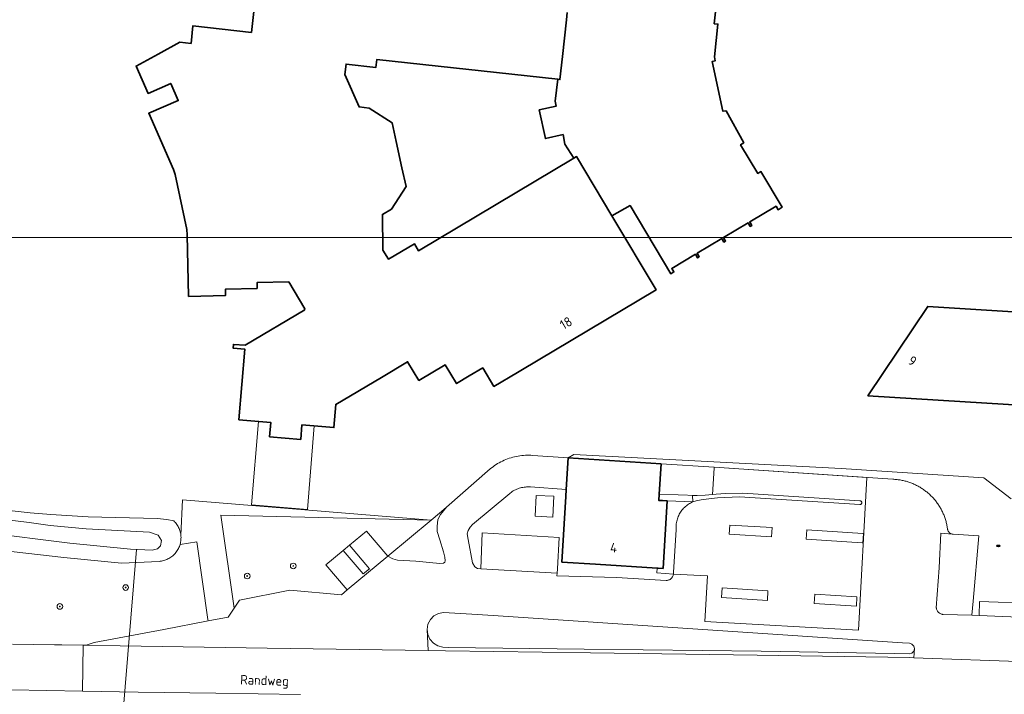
# Model space of a CAD drawing. Header units: metres. Extents: x 152610 to 160096, y 456114 to 462495.
# Tile 638 of 656: x 157025 to 157165, y 461643 to 461739. Entities that reach past the tile are written whole.
import ezdxf
from ezdxf.enums import TextEntityAlignment as Align

# ---------------------------------------------------------------- set-up
doc = ezdxf.new("R2010")
doc.units = ezdxf.units.M
doc.header["$LTSCALE"] = 0.5
doc.layers.get('0').update_dxf_attribs({"linetype": 'CONTINUOUS'})
for name, color, linetype, lineweight in [('B-PV-GR-BOOM-S', 251, 'CONTINUOUS', 25), ('B-PV-GR-GROENVOORZIENING-G', 252, 'CONTINUOUS', 18), ('B-PV-IE-MEUBILAIR-S', 251, 'CONTINUOUS', 25), ('B-PV-KW-KUNSTWERK_DUIKER-G', 251, 'CONTINUOUS', 18), ('B-PV-OG-BEBOUWING-GV', 6, 'CONTINUOUS', 35), ('B-PV-OG-BEBOUWING-T18', 1, 'CONTINUOUS', 18), ('B-PV-OG-BEBOUWING_LUIFEL-GV', 251, 'CONTINUOUS', 18), ('B-PV-OG-BEBOUWING_OVERBOUWING-GV', 251, 'CONTINUOUS', 18), ('B-PV-OG-BEBOUWING_SCHUUR-GV', 251, 'CONTINUOUS', 18), ('B-PV-OG-TERREIN_BEGROEID-GV', 251, 'CONTINUOUS', 18), ('B-PV-OG-TERREIN_OEVER-GV', 251, 'CONTINUOUS', 18), ('B-PV-OG-TOPOGRAFIE-T18', 1, 'CONTINUOUS', 18), ('B-PV-OG-WATER_MEER-GV', 251, 'CONTINUOUS', 18), ('B-PV-VH-GESLOTENVERHARDING_ASFALT-GV', 251, 'CONTINUOUS', 18), ('B-PV-VH-HALFVERHARDING_PUIN-GV', 251, 'CONTINUOUS', 18), ('B-PV-VH-OPENVERHARDING_BETONSTRAATSTEEN-GV', 251, 'CONTINUOUS', 18), ('B-PV-VH-OPENVERHARDING_TEGEL-GV', 251, 'CONTINUOUS', 18)]:
    doc.layers.add(name, color=color, linetype=linetype, lineweight=lineweight)
doc.styles.add('NLCS-ISO', font='NLCS-ISO.ttf')
doc.styles.add('NLCS-ISO-M750-T18', font='NLCS-ISO.ttf', dxfattribs={"height": 1.35})

# ---------------------------------------------------------------- blocks, each defined once
blk = doc.blocks.new('SIE-MEUBILAIR_PUT_RIOOLPUT-SO')
blk.add_ellipse((0, 0), major_axis=(1.25, 0), ratio=0.54)
at = {"style": 'NLCS-ISO'}
blk.add_text('ri', height=0.75, dxfattribs=at).set_placement((-0.04, 0.07), align=Align.MIDDLE_CENTER)
blk = doc.blocks.new('SGR-BOOM_GBKN-SO')
at = {"linetype": 'ByBlock', "lineweight": 18}
h = blk.add_hatch(color=0, dxfattribs=at)
h.dxf.hatch_style = 1
edge = h.paths.add_edge_path()
edge.add_arc((0, 0), 0.25, 0, 360)
at = {"color": 0, "linetype": 'ByBlock', "lineweight": 18}
for radius in [2, 0.25]:
    blk.add_circle((0, 0), radius, dxfattribs=at)
at = {"color": 0, "linetype": 'ByBlock', "lineweight": 18, "style": 'NLCS-ISO'}
blk.add_attdef('SOORT', (2.5, 0), '', height=1.5, dxfattribs=at)

msp = doc.modelspace()

# ---------------------------------------------------------------- linework, layer by layer
at = {"layer": 'B-PV-GR-GROENVOORZIENING-G'}
msp.add_lwpolyline([(156654.254, 461199.56), (157279.902, 461199.56), (157279.902, 461707.86), (156654.254, 461707.86)], close=True, dxfattribs=at)
msp.add_lwpolyline([(156654.254, 461199.56), (157279.902, 461199.56), (157279.902, 461707.86), (156654.254, 461707.86)], close=True, dxfattribs=at)
at = {"layer": 'B-PV-KW-KUNSTWERK_DUIKER-G', "flags": 128}
msp.add_lwpolyline([(157041.758, 461663.643), (157038.132, 461619.545)], dxfattribs=at)
at = {"layer": 'B-PV-OG-BEBOUWING-GV', "flags": 128}
for points in [[(157058.898, 461744.636), (157058.053, 461736.93), (157049.733, 461737.842), (157049.49, 461735.38), (157047.894, 461735.525), (157044.836, 461733.843), (157041.704, 461732.146), (157043.398, 461728.291), (157046.619, 461729.707), (157047.672, 461727.266), (157043.493, 461725.463), (157046.979, 461717.472), (157047.229, 461716.787), (157048.89, 461708.973), (157048.956, 461708.242), (157049.135, 461699.492), (157054.374, 461699.636), (157054.348, 461700.521), (157058.849, 461700.632), (157058.844, 461701.469), (157063.343, 461701.548), (157065.633, 461697.736), (157065.582, 461697.665), (157065.611, 461697.616), (157057.148, 461692.592), (157055.494, 461692.686), (157055.455, 461692.172), (157057.088, 461692.046), (157056.277, 461682.017), (157060.782, 461681.641), (157060.616, 461679.603), (157065.035, 461679.24), (157065.203, 461681.274), (157069.731, 461680.903), (157070.001, 461684.188), (157076.46, 461688.028), (157080.183, 461690.241), (157081.783, 461687.596), (157085.505, 461689.799), (157087.112, 461687.147), (157088.923, 461688.228), (157090.831, 461689.367), (157092.418, 461686.735), (157095.765, 461688.73), (157096.251, 461689.019), (157115.403, 461700.433), (157109.145, 461710.926), (157104.133, 461719.329), (157103.758, 461719.106), (157081.72, 461705.982), (157081.145, 461706.96), (157077.455, 461704.788), (157076.69, 461706.064), (157076.605, 461711.12), (157077.88, 461711.871), (157079.961, 461715.082), (157079.385, 461717.715), (157078.563, 461721.471), (157077.985, 461724.112), (157074.728, 461726.166), (157073.292, 461726.364), (157071.292, 461730.947), (157071.462, 461732.43), (157075.691, 461731.96), (157075.823, 461733.096), (157101.469, 461730.277), (157101.757, 461730.245), (157102.117, 461733.515), (157102.689, 461738.704), (157102.806, 461739.762)], [(157102.806, 461739.762), (157102.689, 461738.704), (157102.117, 461733.515), (157101.757, 461730.245), (157101.469, 461730.277), (157101.091, 461727.194), (157101.259, 461726.488), (157098.838, 461725.939), (157099.705, 461721.887), (157102.209, 461722.435), (157102.476, 461721.083), (157103.758, 461719.106), (157104.133, 461719.329), (157109.145, 461710.926), (157111.722, 461712.373), (157117.488, 461702.711), (157117.917, 461702.968), (157117.614, 461703.468), (157120.971, 461705.472), (157121.271, 461704.969), (157121.515, 461705.115), (157121.215, 461705.618), (157124.704, 461707.7), (157125.003, 461707.198), (157125.251, 461707.346), (157124.952, 461707.848), (157128.433, 461709.938), (157128.738, 461709.426), (157128.985, 461709.573), (157128.679, 461710.085), (157132.396, 461712.286), (157132.689, 461711.791), (157133.266, 461712.132), (157130.25, 461717.208), (157129.803, 461716.942), (157127.374, 461721.007), (157127.831, 461721.279), (157125.321, 461725.831), (157124.872, 461725.748), (157123.327, 461732.799), (157123.785, 461732.9), (157123.656, 461733.487), (157124.166, 461738.107), (157123.65, 461738.164), (157124.167, 461742.849)], [(157190.267, 461695.805), (157153.909, 461698.084), (157145.413, 461685.419), (157195.248, 461682.343)], [(157190.267, 461695.805), (157153.909, 461698.084), (157145.413, 461685.419), (157195.248, 461682.343)]]:
    msp.add_lwpolyline(points, dxfattribs=at)
msp.add_lwpolyline([(157116.108, 461675.778), (157102.924, 461676.613), (157102.662, 461672.123), (157102.604, 461671.128), (157102.062, 461661.846), (157106.809, 461661.547), (157115.532, 461660.998), (157115.691, 461660.988), (157116.39, 461660.944), (157116.983, 461670.514), (157116.285, 461670.557), (157115.786, 461670.588), (157115.839, 461671.45)], close=True, dxfattribs=at)
at = {"layer": 'B-PV-OG-BEBOUWING_LUIFEL-GV', "flags": 128}
msp.add_lwpolyline([(157066.948, 461681.131), (157065.203, 461681.274), (157065.035, 461679.24), (157060.616, 461679.603), (157060.782, 461681.641), (157059.057, 461681.785), (157058.069, 461669.951), (157065.979, 461669.308)], close=True, dxfattribs=at)
at = {"layer": 'B-PV-OG-BEBOUWING_OVERBOUWING-GV', "flags": 128}
msp.add_lwpolyline([(157145.282, 461673.829), (157123.632, 461675.275), (157123.626, 461675.167), (157123.378, 461671.408), (157122.372, 461671.304), (157121.23, 461671.261), (157120.568, 461671.284), (157120.595, 461670.363), (157116.983, 461670.514), (157116.39, 461660.944), (157115.691, 461660.988), (157115.532, 461660.998), (157115.486, 461660.299), (157117.851, 461660.143), (157122.665, 461659.882), (157122.307, 461653.398), (157144.079, 461652.195)], close=True, dxfattribs=at)
at = {"layer": 'B-PV-OG-BEBOUWING_SCHUUR-GV', "flags": 128}
msp.add_lwpolyline([(157100.889, 461671.174), (157098.409, 461671.285), (157098.277, 461668.328), (157100.757, 461668.217)], close=True, dxfattribs=at)
at = {"layer": 'B-PV-OG-TERREIN_BEGROEID-GV', "flags": 128}
for points in [[(157083.531, 461667.769), (157048.285, 461670.647), (157048.04, 461665.66), (157048.055, 461665.497), (157048.062, 461665.333), (157048.061, 461665.17), (157048.052, 461665.006), (157048.035, 461664.843), (157048.01, 461664.681), (157047.977, 461664.521), (157047.936, 461664.362), (157047.931, 461664.346), (157050.324, 461664.686), (157051.886, 461653.688), (157051.923, 461653.492), (157054.765, 461654.034), (157055.605, 461655.297), (157053.727, 461668.499)], [(157077.374, 461662.657), (157083.531, 461667.769), (157053.727, 461668.499), (157055.605, 461655.297), (157056.349, 461656.416), (157063.501, 461657.85), (157070.796, 461657.209), (157071.615, 461657.887), (157068.611, 461661.455), (157071.069, 461663.496), (157071.956, 461664.233), (157074.357, 461666.226)], [(157089.301, 461654.462), (157085.286, 461654.713), (157084.563, 461654.566), (157083.916, 461654.212), (157083.403, 461653.683), (157083.068, 461653.026), (157082.942, 461652.3), (157083.036, 461651.568), (157083.341, 461650.897), (157083.832, 461650.346), (157084.463, 461649.965), (157085.178, 461649.786), (157085.959, 461649.752), (157105.221, 461649.514), (157130.315, 461649.198), (157149.178, 461648.869), (157151.297, 461648.825), (157151.654, 461648.94), (157151.913, 461649.212), (157152.01, 461649.574), (157151.922, 461649.939), (157151.67, 461650.217), (157151.316, 461650.341), (157150.305, 461650.406), (157092.29, 461654.247)]]:
    msp.add_lwpolyline(points, close=True, dxfattribs=at)
for points in [[(157024.174, 461650.19), (157030.129, 461650.097), (157030.686, 461650.1), (157031.168, 461650.088), (157034.194, 461650.042), (157034.761, 461650.123), (157035.77, 461650.419), (157045.613, 461652.288), (157051.923, 461653.492), (157051.886, 461653.688), (157050.324, 461664.686), (157047.931, 461664.346), (157047.887, 461664.206), (157047.831, 461664.052), (157047.768, 461663.901), (157047.697, 461663.753), (157047.619, 461663.609), (157047.534, 461663.469), (157047.443, 461663.334), (157047.345, 461663.203), (157047.24, 461663.076), (157047.13, 461662.955), (157047.014, 461662.84), (157046.892, 461662.73), (157046.765, 461662.627), (157046.634, 461662.53), (157046.497, 461662.439), (157046.357, 461662.355), (157046.212, 461662.278), (157046.064, 461662.208), (157045.913, 461662.146), (157045.758, 461662.091), (157045.602, 461662.044), (157045.443, 461662.004), (157045.282, 461661.972), (157045.12, 461661.948), (157044.957, 461661.932), (157039.648, 461661.678), (157031.472, 461662.494), (157011.496, 461664.76)], [(157065.01, 461643.066), (157052.993, 461643.252), (157041.976, 461643.418), (157034.088, 461643.547), (157023.969, 461643.712)]]:
    msp.add_lwpolyline(points, dxfattribs=at)
at = {"layer": 'B-PV-OG-TERREIN_OEVER-GV', "flags": 128}
for points in [[(157011.496, 461664.76), (157031.472, 461662.494), (157039.648, 461661.678), (157044.957, 461661.932), (157045.12, 461661.948), (157045.282, 461661.972), (157045.443, 461662.004), (157045.602, 461662.044), (157045.758, 461662.091), (157045.913, 461662.146), (157046.064, 461662.208), (157046.212, 461662.278), (157046.357, 461662.355), (157046.497, 461662.439), (157046.634, 461662.53), (157046.765, 461662.627), (157046.892, 461662.73), (157047.014, 461662.84), (157047.13, 461662.955), (157047.24, 461663.076), (157047.345, 461663.203), (157047.443, 461663.334), (157047.534, 461663.469), (157047.619, 461663.609), (157047.697, 461663.753), (157047.768, 461663.901), (157047.831, 461664.052), (157047.887, 461664.206), (157047.931, 461664.346), (157047.936, 461664.362), (157047.977, 461664.521), (157048.01, 461664.681), (157048.035, 461664.843), (157048.052, 461665.006), (157048.061, 461665.17), (157048.062, 461665.333), (157048.055, 461665.497), (157048.04, 461665.66), (157048.018, 461665.822), (157047.987, 461665.983), (157047.948, 461666.142), (157047.902, 461666.299), (157047.848, 461666.454), (157047.787, 461666.606), (157047.718, 461666.755), (157047.643, 461666.9), (157047.56, 461667.041), (157047.47, 461667.178), (157047.374, 461667.31), (157047.271, 461667.438), (157047.163, 461667.561), (157047.048, 461667.678), (157046.054, 461667.866), (157044.702, 461667.999), (157034.891, 461668.265), (157029.604, 461668.597), (157026.703, 461668.797), (157022.833, 461669.269)], [(157022.646, 461667.921), (157026.525, 461667.448), (157029.539, 461667.023), (157034.633, 461666.57), (157043.574, 461666.094), (157044.837, 461665.67), (157045.285, 461664.892), (157045.157, 461664.149), (157044.731, 461663.739), (157043.952, 461663.515), (157040.907, 461663.692), (157032.31, 461664.524), (157020.203, 461666.034)]]:
    msp.add_lwpolyline(points, dxfattribs=at)
at = {"layer": 'B-PV-OG-WATER_MEER-GV', "flags": 128}
msp.add_lwpolyline([(157020.203, 461666.034), (157032.31, 461664.524), (157040.907, 461663.692), (157043.952, 461663.515), (157044.731, 461663.739), (157045.157, 461664.149), (157045.285, 461664.892), (157044.837, 461665.67), (157043.574, 461666.094), (157034.633, 461666.57), (157029.539, 461667.023), (157026.525, 461667.448), (157022.646, 461667.921)], dxfattribs=at)
at = {"layer": 'B-PV-VH-GESLOTENVERHARDING_ASFALT-GV', "flags": 128}
for points in [[(157023.969, 461643.712), (157034.088, 461643.547), (157034.194, 461650.042), (157031.168, 461650.088), (157030.686, 461650.1), (157030.129, 461650.097), (157024.174, 461650.19)], [(157215.489, 461638.347), (157215.891, 461645.574), (157212.693, 461645.221), (157210.59, 461645.308), (157210.489, 461645.312), (157209.742, 461645.372), (157202.741, 461645.835), (157194.869, 461646.331), (157168.037, 461647.706), (157151.948, 461648.286), (157151.305, 461648.309), (157129.707, 461648.656), (157106.089, 461648.969), (157085.545, 461649.242), (157083.075, 461649.281), (157060.291, 461649.642), (157039.447, 461649.967), (157034.194, 461650.042), (157034.088, 461643.547), (157041.976, 461643.418), (157052.993, 461643.252), (157065.01, 461643.066)]]:
    msp.add_lwpolyline(points, dxfattribs=at)
at = {"layer": 'B-PV-VH-HALFVERHARDING_PUIN-GV', "flags": 128}
msp.add_lwpolyline([(157085.672, 461669.623), (157084.685, 461668.761), (157083.531, 461667.769), (157077.374, 461662.657), (157078.088, 461662.298), (157078.745, 461662.111), (157081.354, 461661.95), (157084.744, 461661.659), (157085.291, 461661.695), (157085.433, 461661.815), (157085.496, 461662.037), (157085.449, 461662.541), (157085.288, 461663.309), (157084.733, 461664.992), (157084.392, 461666.191), (157084.349, 461666.867), (157084.398, 461667.412), (157084.477, 461667.843), (157084.646, 461668.258), (157084.842, 461668.595)], close=True, dxfattribs=at)
at = {"layer": 'B-PV-VH-OPENVERHARDING_BETONSTRAATSTEEN-GV', "flags": 128}
for points in [[(157169.051, 461653.916), (157161.169, 461654.265), (157160.169, 461654.304), (157156.105, 461654.423), (157156.015, 461654.43), (157155.926, 461654.445), (157155.838, 461654.467), (157155.753, 461654.497), (157155.671, 461654.535), (157155.592, 461654.58), (157155.518, 461654.631), (157155.449, 461654.689), (157155.385, 461654.753), (157155.327, 461654.822), (157155.275, 461654.896), (157155.23, 461654.975), (157155.192, 461655.057), (157155.161, 461655.142), (157155.139, 461655.229), (157155.124, 461655.318), (157155.119, 461655.364), (157155.519, 461661.038), (157155.749, 461665.928), (157157.433, 461665.797), (157157.353, 461665.81), (157157.275, 461665.831), (157157.199, 461665.86), (157157.127, 461665.896), (157157.058, 461665.939), (157156.994, 461665.989), (157156.936, 461666.044), (157156.883, 461666.106), (157156.836, 461666.172), (157156.796, 461666.242), (157156.763, 461666.316), (157156.738, 461666.393), (157156.72, 461666.472), (157156.701, 461666.615), (157156.678, 461666.758), (157156.654, 461666.901), (157156.627, 461667.043), (157156.597, 461667.185), (157156.565, 461667.326), (157156.53, 461667.466), (157156.493, 461667.606), (157156.453, 461667.745), (157156.411, 461667.884), (157156.367, 461668.021), (157156.32, 461668.158), (157156.271, 461668.294), (157156.219, 461668.429), (157156.164, 461668.563), (157156.108, 461668.697), (157156.049, 461668.829), (157155.988, 461668.96), (157155.924, 461669.09), (157155.858, 461669.219), (157155.79, 461669.346), (157155.72, 461669.473), (157155.647, 461669.598), (157155.572, 461669.722), (157155.495, 461669.844), (157155.416, 461669.965), (157155.334, 461670.085), (157155.251, 461670.203), (157155.165, 461670.32), (157155.078, 461670.435), (157154.988, 461670.548), (157154.896, 461670.66), (157154.803, 461670.771), (157154.707, 461670.879), (157154.61, 461670.986), (157154.51, 461671.091), (157154.409, 461671.195), (157154.306, 461671.296), (157154.201, 461671.396), (157154.094, 461671.494), (157153.986, 461671.59), (157153.876, 461671.684), (157153.764, 461671.776), (157153.651, 461671.866), (157153.536, 461671.954), (157153.42, 461672.04), (157153.302, 461672.124), (157153.183, 461672.205), (157153.062, 461672.285), (157152.94, 461672.362), (157152.816, 461672.438), (157152.691, 461672.511), (157152.565, 461672.581), (157152.438, 461672.65), (157152.309, 461672.716), (157152.179, 461672.78), (157152.048, 461672.842), (157151.916, 461672.901), (157151.783, 461672.958), (157151.649, 461673.013), (157151.514, 461673.065), (157151.379, 461673.115), (157151.242, 461673.163), (157151.104, 461673.207), (157150.966, 461673.25), (157150.827, 461673.29), (157150.687, 461673.328), (157150.547, 461673.363), (157150.406, 461673.395), (157150.264, 461673.425), (157150.122, 461673.453), (157149.98, 461673.478), (157149.837, 461673.501), (157149.694, 461673.521), (157149.55, 461673.538), (157149.406, 461673.553), (157149.262, 461673.565), (157149.117, 461673.575), (157148.973, 461673.582), (157123.632, 461675.275), (157123.626, 461675.167), (157123.378, 461671.408), (157123.929, 461671.465), (157125.237, 461671.55), (157127.694, 461671.61), (157144.261, 461670.52), (157144.306, 461670.523), (157144.352, 461670.519), (157144.396, 461670.506), (157144.437, 461670.487), (157144.473, 461670.46), (157144.505, 461670.427), (157144.53, 461670.389), (157144.549, 461670.348), (157144.56, 461670.304), (157144.563, 461670.258), (157144.558, 461670.213), (157144.545, 461670.169), (157144.525, 461670.128), (157144.498, 461670.092), (157144.465, 461670.06), (157144.427, 461670.035), (157144.385, 461670.017), (157144.341, 461670.007), (157144.295, 461670.004), (157144.257, 461670.008), (157127.227, 461671.094), (157124.11, 461670.959), (157122.08, 461670.687), (157121.265, 461670.578), (157121.094, 461670.536), (157120.925, 461670.486), (157120.759, 461670.428), (157120.595, 461670.363), (157120.435, 461670.291), (157120.278, 461670.212), (157120.125, 461670.125), (157119.976, 461670.031), (157119.831, 461669.931), (157119.691, 461669.824), (157119.556, 461669.712), (157119.426, 461669.593), (157119.302, 461669.468), (157119.183, 461669.338), (157119.071, 461669.202), (157118.965, 461669.062), (157118.865, 461668.917), (157118.772, 461668.767), (157118.686, 461668.614), (157118.607, 461668.456), (157118.536, 461668.296), (157118.471, 461668.132), (157118.414, 461667.965), (157118.365, 461667.796), (157118.323, 461667.625), (157118.29, 461667.453), (157118.264, 461667.278), (157118.246, 461667.103), (157118.236, 461666.927), (157118.234, 461666.751), (157118.24, 461666.576), (157118.25, 461666.445), (157117.866, 461660.362), (157117.856, 461660.198), (157117.851, 461660.143), (157117.848, 461660.109), (157117.832, 461660.02), (157117.809, 461659.934), (157117.777, 461659.85), (157117.739, 461659.769), (157117.693, 461659.692), (157117.641, 461659.619), (157117.582, 461659.551), (157117.518, 461659.488), (157117.448, 461659.432), (157117.374, 461659.382), (157117.295, 461659.339), (157117.213, 461659.303), (157117.128, 461659.274), (157117.041, 461659.253), (157116.952, 461659.24), (157116.862, 461659.236), (157116.816, 461659.236), (157109.812, 461659.659), (157101.348, 461659.892), (157101.37, 461660.266), (157090.554, 461660.898), (157090.103, 461660.92), (157089.717, 461661.156), (157089.395, 461661.714), (157088.752, 461665.04), (157088.636, 461665.863), (157088.748, 461666.33), (157089.026, 461666.783), (157089.397, 461667.172), (157094.663, 461671.583), (157094.705, 461671.617), (157094.851, 461671.726), (157095.001, 461671.828), (157095.156, 461671.924), (157095.315, 461672.014), (157095.477, 461672.095), (157095.643, 461672.17), (157095.812, 461672.238), (157095.984, 461672.298), (157096.158, 461672.35), (157096.335, 461672.395), (157096.513, 461672.432), (157096.693, 461672.461), (157096.874, 461672.482), (157097.055, 461672.495), (157097.237, 461672.5), (157097.419, 461672.497), (157097.601, 461672.486), (157102.662, 461672.123), (157102.924, 461676.613), (157097.923, 461676.961), (157097.663, 461676.977), (157097.403, 461676.985), (157097.143, 461676.985), (157096.883, 461676.977), (157096.624, 461676.961), (157096.365, 461676.937), (157096.107, 461676.905), (157095.85, 461676.866), (157095.594, 461676.818), (157095.34, 461676.762), (157095.088, 461676.699), (157094.838, 461676.628), (157094.59, 461676.549), (157094.344, 461676.463), (157094.102, 461676.369), (157093.862, 461676.268), (157093.626, 461676.159), (157093.393, 461676.044), (157093.164, 461675.921), (157092.938, 461675.791), (157092.717, 461675.654), (157092.5, 461675.511), (157092.288, 461675.361), (157092.08, 461675.204), (157091.895, 461675.056), (157085.672, 461669.623), (157084.842, 461668.595), (157084.646, 461668.258), (157084.477, 461667.843), (157084.398, 461667.412), (157084.349, 461666.867), (157084.392, 461666.191), (157084.733, 461664.992), (157085.288, 461663.309), (157085.449, 461662.541), (157085.496, 461662.037), (157085.433, 461661.815), (157085.291, 461661.695), (157084.744, 461661.659), (157081.354, 461661.95), (157078.745, 461662.111), (157078.088, 461662.298), (157077.374, 461662.657), (157071.615, 461657.887), (157070.796, 461657.209), (157063.501, 461657.85), (157056.349, 461656.416), (157055.605, 461655.297), (157054.765, 461654.034), (157051.923, 461653.492), (157045.613, 461652.288), (157035.77, 461650.419), (157034.761, 461650.123), (157034.194, 461650.042), (157039.447, 461649.967), (157060.291, 461649.642), (157083.075, 461649.281), (157082.942, 461652.3), (157083.068, 461653.026), (157083.403, 461653.683), (157083.916, 461654.212), (157084.563, 461654.566), (157085.286, 461654.713), (157089.301, 461654.462), (157092.29, 461654.247), (157150.305, 461650.406), (157151.316, 461650.341), (157151.67, 461650.217), (157151.922, 461649.939), (157152.01, 461649.574), (157151.948, 461648.286), (157168.037, 461647.706)], [(157165.727, 461670.82), (157161.844, 461673.788), (157141.611, 461675.1), (157103.761, 461677.097), (157102.924, 461676.613), (157116.108, 461675.778), (157123.632, 461675.275), (157148.973, 461673.582), (157149.117, 461673.575), (157149.262, 461673.565), (157149.406, 461673.553), (157149.55, 461673.538), (157149.694, 461673.521), (157149.837, 461673.501), (157149.98, 461673.478), (157150.122, 461673.453), (157150.264, 461673.425), (157150.406, 461673.395), (157150.547, 461673.363), (157150.687, 461673.328), (157150.827, 461673.29), (157150.966, 461673.25), (157151.104, 461673.207), (157151.242, 461673.163), (157151.379, 461673.115), (157151.514, 461673.065), (157151.649, 461673.013), (157151.783, 461672.958), (157151.916, 461672.901), (157152.048, 461672.842), (157152.179, 461672.78), (157152.309, 461672.716), (157152.438, 461672.65), (157152.565, 461672.581), (157152.691, 461672.511), (157152.816, 461672.438), (157152.94, 461672.362), (157153.062, 461672.285), (157153.183, 461672.205), (157153.302, 461672.124), (157153.42, 461672.04), (157153.536, 461671.954), (157153.651, 461671.866), (157153.764, 461671.776), (157153.876, 461671.684), (157153.986, 461671.59), (157154.094, 461671.494), (157154.201, 461671.396), (157154.306, 461671.296), (157154.409, 461671.195), (157154.51, 461671.091), (157154.61, 461670.986), (157154.707, 461670.879), (157154.803, 461670.771), (157154.896, 461670.66), (157154.988, 461670.548), (157155.078, 461670.435), (157155.165, 461670.32), (157155.251, 461670.203), (157155.334, 461670.085), (157155.416, 461669.965), (157155.495, 461669.844), (157155.572, 461669.722), (157155.647, 461669.598), (157155.72, 461669.473), (157155.79, 461669.346), (157155.858, 461669.219), (157155.924, 461669.09), (157155.988, 461668.96), (157156.049, 461668.829), (157156.108, 461668.697), (157156.164, 461668.563), (157156.219, 461668.429), (157156.271, 461668.294), (157156.32, 461668.158), (157156.367, 461668.021), (157156.411, 461667.884), (157156.453, 461667.745), (157156.493, 461667.606), (157156.53, 461667.466), (157156.565, 461667.326), (157156.597, 461667.185), (157156.627, 461667.043), (157156.654, 461666.901), (157156.678, 461666.758), (157156.701, 461666.615), (157156.72, 461666.472), (157156.738, 461666.393), (157156.763, 461666.316), (157156.796, 461666.242), (157156.836, 461666.172), (157156.883, 461666.106), (157156.936, 461666.044), (157156.994, 461665.989), (157157.058, 461665.939), (157157.127, 461665.896), (157157.199, 461665.86), (157157.275, 461665.831), (157157.353, 461665.81), (157157.433, 461665.797), (157157.492, 461665.792), (157161.162, 461665.572), (157160.343, 461656.277), (157160.169, 461654.304), (157161.169, 461654.265), (157161.247, 461656.243), (157169.136, 461655.95)]]:
    msp.add_lwpolyline(points, dxfattribs=at)
for points in [[(157144.261, 461670.52), (157127.694, 461671.61), (157125.237, 461671.55), (157123.929, 461671.465), (157123.378, 461671.408), (157122.372, 461671.304), (157121.23, 461671.261), (157115.839, 461671.45), (157115.786, 461670.588), (157116.285, 461670.557), (157116.983, 461670.514), (157116.39, 461660.944), (157115.691, 461660.988), (157115.532, 461660.998), (157115.486, 461660.299), (157117.851, 461660.143), (157117.856, 461660.198), (157117.866, 461660.362), (157118.25, 461666.445), (157118.24, 461666.576), (157118.234, 461666.751), (157118.236, 461666.927), (157118.246, 461667.103), (157118.264, 461667.278), (157118.29, 461667.453), (157118.323, 461667.625), (157118.365, 461667.796), (157118.414, 461667.965), (157118.471, 461668.132), (157118.536, 461668.296), (157118.607, 461668.456), (157118.686, 461668.614), (157118.772, 461668.767), (157118.865, 461668.917), (157118.965, 461669.062), (157119.071, 461669.202), (157119.183, 461669.338), (157119.302, 461669.468), (157119.426, 461669.593), (157119.556, 461669.712), (157119.691, 461669.824), (157119.831, 461669.931), (157119.976, 461670.031), (157120.125, 461670.125), (157120.278, 461670.212), (157120.435, 461670.291), (157120.595, 461670.363), (157120.759, 461670.428), (157120.925, 461670.486), (157121.094, 461670.536), (157121.265, 461670.578), (157122.08, 461670.687), (157124.11, 461670.959), (157127.227, 461671.094), (157144.257, 461670.008), (157144.295, 461670.004), (157144.341, 461670.007), (157144.385, 461670.017), (157144.427, 461670.035), (157144.465, 461670.06), (157144.498, 461670.092), (157144.525, 461670.128), (157144.545, 461670.169), (157144.558, 461670.213), (157144.563, 461670.258), (157144.56, 461670.304), (157144.549, 461670.348), (157144.53, 461670.389), (157144.505, 461670.427), (157144.473, 461670.46), (157144.437, 461670.487), (157144.396, 461670.506), (157144.352, 461670.519), (157144.306, 461670.523)], [(157131.847, 461666.731), (157125.872, 461667.094), (157125.759, 461665.797), (157131.775, 461665.41)], [(157125.872, 461667.094), (157131.847, 461666.731), (157131.775, 461665.41), (157125.759, 461665.797)], [(157077.374, 461662.657), (157074.357, 461666.226), (157071.956, 461664.233), (157074.766, 461660.896), (157073.878, 461660.161), (157071.069, 461663.496), (157068.611, 461661.455), (157071.615, 461657.887)], [(157101.407, 461660.901), (157101.665, 461665.326), (157090.726, 461665.965), (157090.554, 461660.898), (157101.37, 461660.266)], [(157144.717, 461665.879), (157136.767, 461666.412), (157136.664, 461665.086), (157144.623, 461664.588), (157144.693, 461664.584), (157144.778, 461665.875)], [(157136.767, 461666.412), (157144.717, 461665.879), (157144.778, 461665.875), (157144.693, 461664.584), (157144.623, 461664.588), (157136.664, 461665.086)], [(157157.433, 461665.797), (157155.749, 461665.928), (157155.519, 461661.038), (157155.119, 461655.364), (157155.124, 461655.318), (157155.139, 461655.229), (157155.161, 461655.142), (157155.192, 461655.057), (157155.23, 461654.975), (157155.275, 461654.896), (157155.327, 461654.822), (157155.385, 461654.753), (157155.449, 461654.689), (157155.518, 461654.631), (157155.592, 461654.58), (157155.671, 461654.535), (157155.753, 461654.497), (157155.838, 461654.467), (157155.926, 461654.445), (157156.015, 461654.43), (157156.105, 461654.423), (157160.169, 461654.304), (157160.343, 461656.277), (157161.162, 461665.572), (157157.492, 461665.792)], [(157131.258, 461657.761), (157124.78, 461658.175), (157124.679, 461656.837), (157131.18, 461656.408)], [(157124.78, 461658.175), (157131.258, 461657.761), (157131.18, 461656.408), (157124.679, 461656.837)], [(157143.834, 461656.931), (157137.881, 461657.279), (157137.79, 461655.97), (157143.784, 461655.589)], [(157137.881, 461657.279), (157143.834, 461656.931), (157143.784, 461655.589), (157137.79, 461655.97)], [(157169.136, 461655.95), (157161.247, 461656.243), (157161.169, 461654.265), (157169.051, 461653.916)], [(157083.036, 461651.568), (157082.942, 461652.3), (157083.075, 461649.281), (157085.545, 461649.242), (157106.089, 461648.969), (157129.707, 461648.656), (157151.305, 461648.309), (157151.948, 461648.286), (157152.01, 461649.574), (157151.913, 461649.212), (157151.654, 461648.94), (157151.297, 461648.825), (157149.178, 461648.869), (157130.315, 461649.198), (157105.221, 461649.514), (157085.959, 461649.752), (157085.178, 461649.786), (157084.463, 461649.965), (157083.832, 461650.346), (157083.341, 461650.897)]]:
    msp.add_lwpolyline(points, close=True, dxfattribs=at)
at = {"layer": 'B-PV-VH-OPENVERHARDING_TEGEL-GV', "flags": 128}
for points in [[(157123.632, 461675.275), (157116.108, 461675.778), (157115.839, 461671.45), (157121.23, 461671.261), (157122.372, 461671.304), (157123.378, 461671.408), (157123.626, 461675.167)], [(157115.532, 461660.998), (157106.809, 461661.547), (157102.062, 461661.846), (157102.604, 461671.128), (157102.662, 461672.123), (157097.601, 461672.486), (157097.419, 461672.497), (157097.237, 461672.5), (157097.055, 461672.495), (157096.874, 461672.482), (157096.693, 461672.461), (157096.513, 461672.432), (157096.335, 461672.395), (157096.158, 461672.35), (157095.984, 461672.298), (157095.812, 461672.238), (157095.643, 461672.17), (157095.477, 461672.095), (157095.315, 461672.014), (157095.156, 461671.924), (157095.001, 461671.828), (157094.851, 461671.726), (157094.705, 461671.617), (157094.663, 461671.583), (157089.397, 461667.172), (157089.026, 461666.783), (157088.748, 461666.33), (157088.636, 461665.863), (157088.752, 461665.04), (157089.395, 461661.714), (157089.717, 461661.156), (157090.103, 461660.92), (157090.554, 461660.898), (157090.726, 461665.965), (157101.665, 461665.326), (157101.407, 461660.901), (157101.37, 461660.266), (157101.348, 461659.892), (157109.812, 461659.659), (157116.816, 461659.236), (157116.862, 461659.236), (157116.952, 461659.24), (157117.041, 461659.253), (157117.128, 461659.274), (157117.213, 461659.303), (157117.295, 461659.339), (157117.374, 461659.382), (157117.448, 461659.432), (157117.518, 461659.488), (157117.582, 461659.551), (157117.641, 461659.619), (157117.693, 461659.692), (157117.739, 461659.769), (157117.777, 461659.85), (157117.809, 461659.934), (157117.832, 461660.02), (157117.848, 461660.109), (157117.851, 461660.143), (157115.486, 461660.299)], [(157071.956, 461664.233), (157071.069, 461663.496), (157073.878, 461660.161), (157074.766, 461660.896)]]:
    msp.add_lwpolyline(points, close=True, dxfattribs=at)

# ---------------------------------------------------------------- block references
at = {"layer": 'B-PV-GR-BOOM-S', "xscale": 0.2, "yscale": 0.2, "zscale": 0.2}
for p in [(157063.973, 461661.289), (157057.45, 461659.863), (157040.218, 461658.23), (157030.89, 461655.549)]:
    msp.add_blockref('SGR-BOOM_GBKN-SO', p, dxfattribs=at)
at = {"layer": 'B-PV-IE-MEUBILAIR-S', "xscale": 0.2, "yscale": 0.2, "zscale": 0.2}
msp.add_blockref('SIE-MEUBILAIR_PUT_RIOOLPUT-SO', (157163.916, 461664.123), dxfattribs=at)

# ---------------------------------------------------------------- texts
at = {"layer": 'B-PV-OG-BEBOUWING-T18', "style": 'NLCS-ISO-M750-T18'}
for s, rotation, p in [('18', 30.8, (157102.631, 461695.732)), ('9', 326.1, (157151.737, 461690.359)), ('4', 356.4, (157109.383, 461663.89))]:
    msp.add_text(s, height=1.35, rotation=rotation, dxfattribs=at).set_placement(p, align=Align.MIDDLE)
at = {"layer": 'B-PV-OG-TOPOGRAFIE-T18', "style": 'NLCS-ISO-M750-T18'}
msp.add_text('Randweg', height=1.35, rotation=358.1, dxfattribs=at).set_placement((157059.892, 461644.868), align=Align.MIDDLE)

doc.saveas('drawing.dxf')
